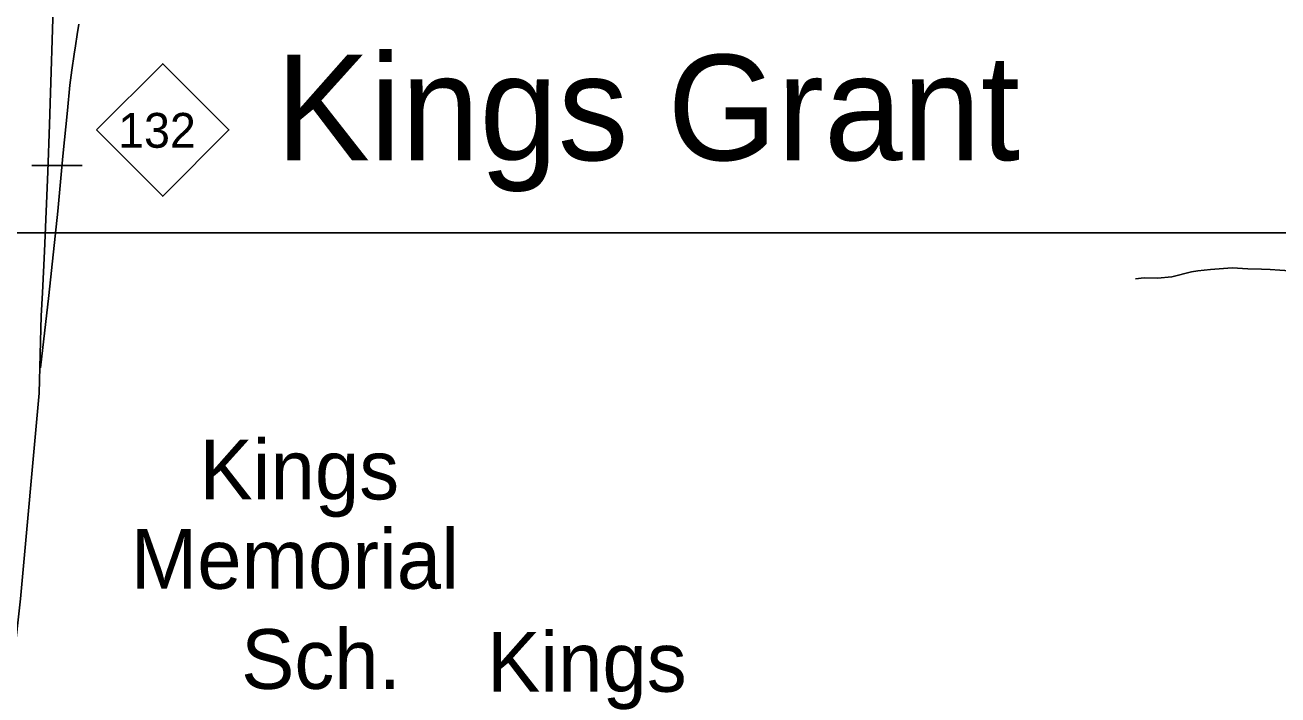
# Model space of a CAD drawing. Extents: x 2290055 to 2389491, y 66597 to 237875.
# Drawn here: x 2341872 to 2345021, y 190974 to 192658 of the extents above; entities that cross this region are included whole.
import ezdxf

# ---------------------------------------------------------------- set-up
doc = ezdxf.new("R2010")
doc.units = 0
for name, color, linetype in [('Exist Boundary Land Use Park Urban  Label', 7, 'Continuous'), ('Exist Civil Demographics City Label', 7, 'Continuous'), ('Exist Cultural Educational Facility High Label', 7, 'Continuous'), ('Exist Road Non-System Type 51', 7, 'Continuous'), ('Exist Road Primary Interstate Ramp 1 Lane Attributed', 7, 'Continuous'), ('Exist Road Primary NC Shield CELL', 7, 'Continuous'), ('Exist Road Primary NC Shield Number Label', 7, 'Continuous'), ('Exist Road Primary US Divided Attributed', 7, 'Continuous'), ('Exist Road Primary US Structure Ovrhead Sign CELL', 7, 'Continuous'), ('Map Preparation Inset Cut Line', 7, 'Continuous')]:
    doc.layers.add(name, color=color, linetype=linetype)

msp = doc.modelspace()

# ---------------------------------------------------------------- linework, layer by layer
at = {"layer": 'Exist Road Non-System Type 51'}
msp.add_lwpolyline([(2345236.7, 192135.8), (2345225.3, 192113.9), (2345202.9, 192073), (2345197.2, 192064.8), (2345181.9, 192048.2), (2345168.1, 192041.6), (2345158.2, 192039.2), (2345148.3, 192036.8), (2345130.3, 192036.1), (2345088.2, 192038.4), (2345064.2, 192039.5), (2345026.1, 192042), (2345002, 192043), (2344980, 192044.2), (2344945.9, 192044.8), (2344905.8, 192047.2), (2344852, 192043.1), (2344820.1, 192039.8), (2344804.2, 192037.2), (2344754.6, 192025.2), (2344718.8, 192021.8), (2344684.7, 192022.4), (2344662.8, 192019.6)], dxfattribs=at)
at = {"layer": 'Exist Road Primary Interstate Ramp 1 Lane Attributed'}
msp.add_lwpolyline([(2341910.3, 191796.4), (2341931.6, 191977.8), (2341954.4, 192189.7), (2341967, 192327.8), (2341978.4, 192443.2), (2341984.5, 192507), (2341989.2, 192544.3), (2341994.8, 192584.2), (2341998.6, 192605.5), (2342002.4, 192633.8), (2342006.7, 192659.8)], dxfattribs=at)
at = {"layer": 'Exist Road Primary NC Shield CELL'}
msp.add_lwpolyline([(2342051.1, 192394.1), (2342217.6, 192560.6), (2342384.1, 192394.1), (2342217.6, 192227.6)], close=True, dxfattribs=at)
at = {"layer": 'Exist Road Primary US Divided Attributed'}
for points in [[(2341915.5, 191984.9), (2341920.4, 192089.7), (2341929.3, 192288.6), (2341933.2, 192407.7), (2341944.3, 192753.8), (2341958.7, 193093.1), (2341964.1, 193251.7), (2341976.8, 193575.3), (2341978.8, 193734.2), (2341979.8, 193823.1), (2341986.2, 193952)], [(2341790.8, 190596.2), (2341819, 190863), (2341825.8, 190911.7), (2341844, 191071.4), (2341860.6, 191215.5), (2341907, 191732.9), (2341912.1, 191926.7), (2341915.5, 191984.9)]]:
    msp.add_lwpolyline(points, dxfattribs=at)
at = {"layer": 'Exist Road Primary US Structure Ovrhead Sign CELL'}
msp.add_line((2341889, 192304.7), (2342015.5, 192304.6), dxfattribs=at)
at = {"layer": 'Map Preparation Inset Cut Line'}
for points in [[(2380407.7, 211640.5), (2380407.7, 192135.8), (2313126.6, 192135.8), (2313126.6, 211640.5), (2321069.7, 211640.5), (2345338.5, 211640.5)], [(2334313.2, 192135.8), (2334313.2, 208219.9), (2345070.4, 208219.9), (2345070.4, 203348), (2354753, 203348), (2354753, 199924.5), (2369645.2, 199924.5), (2369645.2, 192135.8), (2354753, 192135.8)], [(2374088.6, 192135.8), (2313126.6, 192135.8), (2313126.6, 149726.2), (2353934.7, 149726.2), (2375181.1, 184193.5), (2380407.7, 192135.8)], [(2334313.2, 182878.6), (2352349.2, 182878.6), (2352349.2, 192135.8), (2334313.2, 192135.8)]]:
    msp.add_lwpolyline(points, close=True, dxfattribs=at)

# ---------------------------------------------------------------- texts
at = {"layer": 'Exist Boundary Land Use Park Urban  Label'}
msp.add_text('Kings', height=150, dxfattribs=at).set_placement((2343033.2, 190982.2))
at = {"layer": 'Exist Civil Demographics City Label'}
msp.add_text('Kings Grant', height=265, dxfattribs=at).set_placement((2342501.9, 192318))
at = {"layer": 'Exist Cultural Educational Facility High Label'}
for s, p in [('Kings', (2342310.3, 191465.5)), ('Memorial', (2342137.4, 191240.9)), ('Sch.', (2342414.9, 190989.3))]:
    msp.add_text(s, height=150, dxfattribs=at).set_placement(p)
at = {"layer": 'Exist Road Primary NC Shield Number Label'}
msp.add_text('132', height=87.5, dxfattribs=at).set_placement((2342105.7, 192349.3))

doc.saveas('drawing.dxf')
